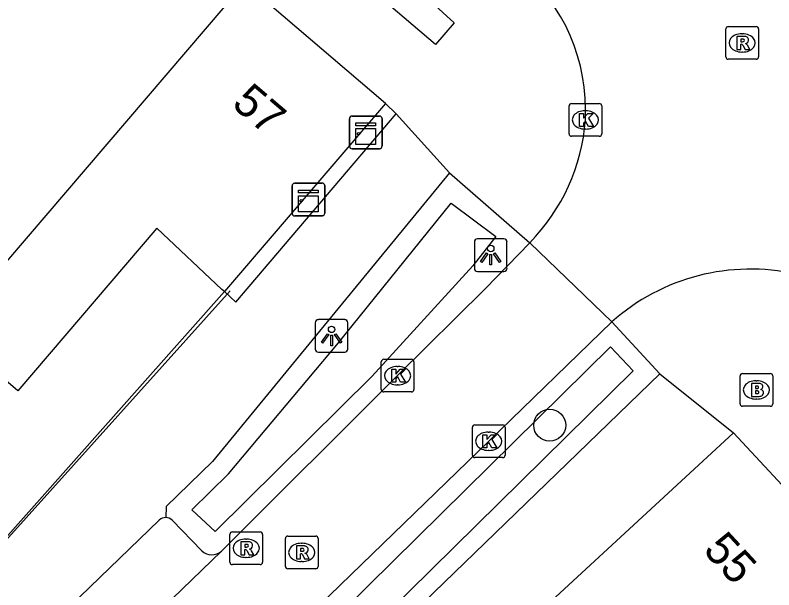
# Model space of a CAD drawing. Extents: x 159718 to 160783, y 383290 to 384030.
# Drawn here: x 160390.79 to 160414, y 383640.73 to 383658.33 of the extents above; entities that cross this region are included whole.
import ezdxf

# ---------------------------------------------------------------- set-up
doc = ezdxf.new("R2010")
doc.units = 0
for name, color, linetype in [('IMGEO_Boom', 7, 'Continuous'), ('IMGEO_Brandkraan', 7, 'Continuous'), ('IMGEO_Groenvoorziening', 7, 'Continuous'), ('IMGEO_Kast', 7, 'Continuous'), ('IMGEO_Kolk', 7, 'Continuous'), ('IMGEO_Lichtpunt', 7, 'Continuous'), ('IMGEO_Muur', 7, 'Continuous'), ('IMGEO_Pand', 7, 'Continuous'), ('IMGEO_Pand_nummerreeks', 7, 'Continuous'), ('IMGEO_Parkeervlak_open', 7, 'Continuous'), ('IMGEO_Rijbaan_lokaal_open', 7, 'Continuous'), ('IMGEO_Rioolput', 7, 'Continuous'), ('IMGEO_Voetpad_open', 7, 'Continuous')]:
    doc.layers.add(name, color=color, linetype=linetype)

msp = doc.modelspace()

# ---------------------------------------------------------------- linework, layer by layer
at = {"layer": 'IMGEO_Boom'}
msp.add_circle((160407.146, 383645.773), 0.489, dxfattribs=at)
at = {"layer": 'IMGEO_Brandkraan'}
for p, q in [((160412.97, 383646.429), (160412.97, 383647.281)), ((160413.045, 383647.355), (160413.897, 383647.355)), ((160413.971, 383647.281), (160413.971, 383646.429)), ((160413.458, 383647.135), (160413.483, 383647.135)), ((160413.481, 383646.575), (160413.456, 383646.575)), ((160413.897, 383646.355), (160413.045, 383646.355))]:
    msp.add_line(p, q, dxfattribs=at)
for points in [[(160412.97, 383646.429), (160412.97, 383647.281)], [(160413.045, 383647.355), (160413.897, 383647.355)], [(160413.971, 383647.281), (160413.971, 383646.429)], [(160413.318, 383647.055), (160413.318, 383646.655), (160413.531, 383646.655)], [(160413.549, 383647.055), (160413.318, 383647.055)], [(160413.497, 383646.974), (160413.443, 383646.974), (160413.443, 383646.898)], [(160413.443, 383646.898), (160413.496, 383646.898)], [(160413.505, 383646.822), (160413.443, 383646.822), (160413.443, 383646.741)], [(160413.443, 383646.741), (160413.505, 383646.741)], [(160413.897, 383646.355), (160413.045, 383646.355)]]:
    msp.add_lwpolyline(points, dxfattribs=at)
for centre, radius, start, end in [((160413.047, 383647.279), 0.0765, 91.552, 178.448), ((160413.047, 383647.279), 0.0765, 91.552, 178.448), ((160413.895, 383647.279), 0.0765, 1.552, 88.448), ((160413.895, 383647.279), 0.0765, 1.552, 88.448), ((160413.498, 383646.936), 0.0379, 267.8285, 90.9355), ((160413.553, 383646.91), 0.145, 59.4692, 91.5367), ((160413.578, 383646.957), 0.0922, 285.5137, 58.1501), ((160413.506, 383646.781), 0.0404, 269.8759, 90.5077), ((160413.537, 383646.906), 0.251, 268.6676, 293.5347), ((160413.583, 383646.765), 0.105, 301.3115, 78.989), ((160413.047, 383646.431), 0.0765, 181.552, 268.448), ((160413.047, 383646.431), 0.0765, 181.552, 268.448), ((160413.895, 383646.431), 0.0765, 271.552, 358.448), ((160413.895, 383646.431), 0.0765, 271.552, 358.448)]:
    msp.add_arc(centre, radius, start, end, dxfattribs=at)
for centre, major_axis, ratio, start_param, end_param in [((160413.457, 383646.855), (-0.387, 0.002), 0.722429, 4.712389, 7.853982), ((160413.482, 383646.855), (-0.39, 0.002), 0.717154, 1.570796, 4.712389)]:
    msp.add_ellipse(centre, major_axis=major_axis, ratio=ratio, start_param=start_param, end_param=end_param, dxfattribs=at)
at = {"layer": 'IMGEO_Groenvoorziening'}
for points in [[(160404.136, 383652.578), (160405.493, 383651.555), (160404.793, 383650.658), (160401.707, 383647.266), (160396.913, 383642.522), (160396.198, 383643.186), (160397.321, 383644.282), (160400.636, 383648.235), (160404.136, 383652.578)], [(160409.006, 383648.172), (160409.701, 383647.438), (160400.789, 383638.646), (160400.126, 383639.411), (160409.006, 383648.172)]]:
    msp.add_lwpolyline(points, dxfattribs=at)
at = {"layer": 'IMGEO_Kast'}
for p, q in [((160401.018, 383654.315), (160401.018, 383655.156)), ((160401.018, 383655.156), (160401.018, 383654.315)), ((160401.093, 383655.24), (160401.934, 383655.24)), ((160401.934, 383655.24), (160401.093, 383655.24)), ((160402.018, 383655.165), (160402.018, 383654.324)), ((160402.018, 383654.324), (160402.018, 383655.165)), ((160401.943, 383654.24), (160401.102, 383654.24)), ((160401.102, 383654.24), (160401.943, 383654.24)), ((160399.339, 383653.186), (160400.18, 383653.186)), ((160400.18, 383653.186), (160399.339, 383653.186)), ((160399.264, 383652.261), (160399.264, 383653.102)), ((160399.264, 383653.102), (160399.264, 383652.261)), ((160400.264, 383653.111), (160400.264, 383652.27)), ((160400.264, 383652.27), (160400.264, 383653.111)), ((160400.189, 383652.186), (160399.348, 383652.186)), ((160399.348, 383652.186), (160400.189, 383652.186))]:
    msp.add_line(p, q, dxfattribs=at)
for points in [[(160401.213, 383655.03), (160401.813, 383655.03), (160401.813, 383654.945), (160401.213, 383654.945), (160401.213, 383655.03)], [(160401.213, 383654.855), (160401.813, 383654.855), (160401.813, 383654.366), (160401.213, 383654.366), (160401.213, 383654.855)], [(160399.459, 383652.976), (160400.059, 383652.976), (160400.059, 383652.891), (160399.459, 383652.891), (160399.459, 383652.976)], [(160399.459, 383652.801), (160400.059, 383652.801), (160400.059, 383652.312), (160399.459, 383652.312), (160399.459, 383652.801)]]:
    msp.add_lwpolyline(points, dxfattribs=at)
for centre in [(160401.297, 383654.704), (160399.543, 383652.65)]:
    msp.add_circle(centre, 0.0377, dxfattribs=at)
for centre, start, end in [((160401.096, 383655.162), 92.4484, 184.2845), ((160401.096, 383655.162), 92.4484, 184.2845), ((160401.94, 383655.162), 2.4484, 94.2845), ((160401.94, 383655.162), 2.4484, 94.2845), ((160401.096, 383654.318), 182.4484, 274.2845), ((160401.096, 383654.318), 182.4484, 274.2845), ((160401.94, 383654.318), 272.4484, 4.2845), ((160401.94, 383654.318), 272.4484, 4.2845), ((160399.342, 383653.108), 92.4484, 184.2845), ((160399.342, 383653.108), 92.4484, 184.2845), ((160400.186, 383653.108), 2.4484, 94.2845), ((160400.186, 383653.108), 2.4484, 94.2845), ((160399.342, 383652.264), 182.4484, 274.2845), ((160399.342, 383652.264), 182.4484, 274.2845), ((160400.186, 383652.264), 272.4484, 4.2845), ((160400.186, 383652.264), 272.4484, 4.2845)]:
    msp.add_arc(centre, 0.0779, start, end, dxfattribs=at)
at = {"layer": 'IMGEO_Kolk'}
for p, q in [((160407.737, 383654.697), (160407.737, 383655.549)), ((160407.812, 383655.623), (160408.664, 383655.623)), ((160408.738, 383655.549), (160408.738, 383654.697)), ((160408.225, 383655.403), (160408.25, 383655.403)), ((160408.248, 383654.843), (160408.223, 383654.843)), ((160408.664, 383654.623), (160407.812, 383654.623)), ((160401.992, 383646.866), (160401.992, 383647.718)), ((160402.067, 383647.792), (160402.919, 383647.792)), ((160402.993, 383647.718), (160402.993, 383646.866)), ((160402.48, 383647.572), (160402.505, 383647.572)), ((160402.503, 383647.012), (160402.478, 383647.012)), ((160402.919, 383646.792), (160402.067, 383646.792)), ((160404.854, 383645.784), (160405.706, 383645.784)), ((160404.779, 383644.858), (160404.779, 383645.71)), ((160405.267, 383645.564), (160405.292, 383645.564)), ((160405.78, 383645.71), (160405.78, 383644.858)), ((160405.29, 383645.004), (160405.265, 383645.004)), ((160405.706, 383644.784), (160404.854, 383644.784))]:
    msp.add_line(p, q, dxfattribs=at)
for points in [[(160407.737, 383654.697), (160407.737, 383655.549)], [(160407.812, 383655.623), (160408.664, 383655.623)], [(160408.738, 383655.549), (160408.738, 383654.697)], [(160408.058, 383655.323), (160408.181, 383655.323), (160408.181, 383655.172), (160408.311, 383655.323), (160408.475, 383655.323), (160408.329, 383655.172), (160408.482, 383654.923), (160408.33, 383654.923), (160408.245, 383655.087), (160408.181, 383655.02), (160408.181, 383654.923), (160408.058, 383654.923), (160408.058, 383655.323)], [(160408.664, 383654.623), (160407.812, 383654.623)], [(160401.992, 383646.866), (160401.992, 383647.718)], [(160402.067, 383647.792), (160402.919, 383647.792)], [(160402.993, 383647.718), (160402.993, 383646.866)], [(160402.313, 383647.492), (160402.436, 383647.492), (160402.436, 383647.341), (160402.566, 383647.492), (160402.73, 383647.492), (160402.584, 383647.341), (160402.737, 383647.092), (160402.585, 383647.092), (160402.5, 383647.256), (160402.436, 383647.189), (160402.436, 383647.092), (160402.313, 383647.092), (160402.313, 383647.492)], [(160402.919, 383646.792), (160402.067, 383646.792)], [(160404.854, 383645.784), (160405.706, 383645.784)], [(160404.779, 383644.858), (160404.779, 383645.71)], [(160405.78, 383645.71), (160405.78, 383644.858)], [(160405.1, 383645.484), (160405.223, 383645.484), (160405.223, 383645.333), (160405.353, 383645.484), (160405.517, 383645.484), (160405.371, 383645.333), (160405.524, 383645.084), (160405.372, 383645.084), (160405.287, 383645.248), (160405.223, 383645.181), (160405.223, 383645.084), (160405.1, 383645.084), (160405.1, 383645.484)], [(160405.706, 383644.784), (160404.854, 383644.784)]]:
    msp.add_lwpolyline(points, dxfattribs=at)
for centre, start, end in [((160407.814, 383655.547), 91.552, 178.448), ((160407.814, 383655.547), 91.552, 178.448), ((160408.662, 383655.547), 1.552, 88.448), ((160408.662, 383655.547), 1.552, 88.448), ((160407.814, 383654.699), 181.552, 268.448), ((160407.814, 383654.699), 181.552, 268.448), ((160408.662, 383654.699), 271.552, 358.448), ((160408.662, 383654.699), 271.552, 358.448), ((160402.069, 383647.716), 91.552, 178.448), ((160402.069, 383647.716), 91.552, 178.448), ((160402.917, 383647.716), 1.552, 88.448), ((160402.917, 383647.716), 1.552, 88.448), ((160402.069, 383646.868), 181.552, 268.448), ((160402.069, 383646.868), 181.552, 268.448), ((160402.917, 383646.868), 271.552, 358.448), ((160402.917, 383646.868), 271.552, 358.448), ((160404.856, 383645.708), 91.552, 178.448), ((160404.856, 383645.708), 91.552, 178.448), ((160405.704, 383645.708), 1.552, 88.448), ((160405.704, 383645.708), 1.552, 88.448), ((160404.856, 383644.86), 181.552, 268.448), ((160404.856, 383644.86), 181.552, 268.448), ((160405.704, 383644.86), 271.552, 358.448), ((160405.704, 383644.86), 271.552, 358.448)]:
    msp.add_arc(centre, 0.0765, start, end, dxfattribs=at)
for centre, major_axis, ratio, start_param, end_param in [((160408.224, 383655.123), (-0.387, 0.002), 0.722429, 4.712389, 7.853982), ((160408.249, 383655.123), (-0.39, 0.002), 0.717154, 1.570796, 4.712389), ((160402.479, 383647.292), (-0.387, 0.002), 0.722429, 4.712389, 7.853982), ((160402.504, 383647.292), (-0.39, 0.002), 0.717154, 1.570796, 4.712389), ((160405.266, 383645.284), (-0.387, 0.002), 0.722429, 4.712389, 7.853982), ((160405.291, 383645.284), (-0.39, 0.002), 0.717154, 1.570796, 4.712389)]:
    msp.add_ellipse(centre, major_axis=major_axis, ratio=ratio, start_param=start_param, end_param=end_param, dxfattribs=at)
at = {"layer": 'IMGEO_Lichtpunt'}
for p, q in [((160404.843, 383651.386), (160404.843, 383650.579)), ((160404.843, 383651.386), (160404.843, 383650.579)), ((160405.745, 383651.481), (160404.937, 383651.481)), ((160405.745, 383651.481), (160404.937, 383651.481)), ((160405.839, 383650.579), (160405.839, 383651.386)), ((160405.839, 383650.579), (160405.839, 383651.386)), ((160404.937, 383650.485), (160405.745, 383650.485)), ((160404.937, 383650.485), (160405.745, 383650.485)), ((160400.876, 383649.006), (160400.068, 383649.006)), ((160400.876, 383649.006), (160400.068, 383649.006)), ((160399.974, 383648.911), (160399.974, 383648.104)), ((160399.974, 383648.911), (160399.974, 383648.104)), ((160400.97, 383648.104), (160400.97, 383648.911)), ((160400.97, 383648.104), (160400.97, 383648.911)), ((160400.068, 383648.01), (160400.876, 383648.01)), ((160400.068, 383648.01), (160400.876, 383648.01))]:
    msp.add_line(p, q, dxfattribs=at)
for points in [[(160405.217, 383651.05), (160405.256, 383651.022), (160405.068, 383650.76), (160405.03, 383650.787), (160405.217, 383651.05)], [(160405.319, 383651.002), (160405.366, 383651.002), (160405.366, 383650.68), (160405.319, 383650.68), (160405.319, 383651.002)], [(160405.429, 383651.022), (160405.467, 383651.049), (160405.654, 383650.787), (160405.615, 383650.759), (160405.429, 383651.022)], [(160400.348, 383648.575), (160400.387, 383648.547), (160400.199, 383648.285), (160400.161, 383648.312), (160400.348, 383648.575)], [(160400.56, 383648.547), (160400.598, 383648.574), (160400.785, 383648.312), (160400.746, 383648.284), (160400.56, 383648.547)], [(160400.45, 383648.527), (160400.497, 383648.527), (160400.497, 383648.205), (160400.45, 383648.205), (160400.45, 383648.527)]]:
    msp.add_lwpolyline(points, dxfattribs=at)
for centre in [(160405.342, 383651.184), (160400.473, 383648.709)]:
    msp.add_circle(centre, 0.0994, dxfattribs=at)
for centre, start, end in [((160404.937, 383651.386), 90, 180), ((160404.937, 383651.386), 90, 180), ((160405.745, 383651.386), 0, 90), ((160405.745, 383651.386), 0, 90), ((160404.937, 383650.579), 180, 270), ((160404.937, 383650.579), 180, 270), ((160405.745, 383650.579), 270, 0), ((160405.745, 383650.579), 270, 360), ((160400.068, 383648.911), 90, 180), ((160400.068, 383648.911), 90, 180), ((160400.876, 383648.911), 0, 90), ((160400.876, 383648.911), 0, 90), ((160400.068, 383648.104), 180, 270), ((160400.068, 383648.104), 180, 270), ((160400.876, 383648.104), 270, 0), ((160400.876, 383648.104), 270, 360)]:
    msp.add_arc(centre, 0.0946, start, end, dxfattribs=at)
at = {"layer": 'IMGEO_Muur'}
msp.add_lwpolyline([(160384.239, 383635.282), (160397.371, 383649.885)], dxfattribs=at)
at = {"layer": 'IMGEO_Pand'}
for points in [[(160397.807, 383659.322), (160388.712, 383648.669)], [(160402.121, 383655.627), (160397.807, 383659.322)], [(160402.121, 383655.627), (160397.191, 383649.866)], [(160397.191, 383649.866), (160397.115, 383649.931), (160395.121, 383651.808), (160390.868, 383646.828), (160388.712, 383648.669)], [(160412.772, 383645.544), (160407.196, 383640.387)], [(160416.693, 383641.32), (160412.772, 383645.544)]]:
    msp.add_lwpolyline(points, dxfattribs=at)
at = {"layer": 'IMGEO_Parkeervlak_open'}
for points in [[(160397.191, 383649.866), (160397.544, 383649.543), (160402.445, 383655.31)], [(160404.075, 383653.502), (160396.831, 383644.658), (160395.41, 383643.282), (160395.399, 383642.946)], [(160384.239, 383635.282), (160397.191, 383649.866)], [(160395.199, 383642.869), (160366.42, 383615.055)], [(160395.591, 383642.868), (160396.498, 383641.929)]]:
    msp.add_lwpolyline(points, dxfattribs=at)
for centre, radius, start, end in [((160395.395, 383642.659), 0.288, 89.1758, 132.9376), ((160395.394, 383642.658), 0.288, 46.7768, 89.0043), ((160396.808, 383642.26), 0.453, 226.9113, 311.2042)]:
    msp.add_arc(centre, radius, start, end, dxfattribs=at)
at = {"layer": 'IMGEO_Rijbaan_lokaal_open'}
for points in [[(160397.106, 383641.919), (160402.493, 383647.292), (160405.174, 383649.948), (160406.534, 383651.357)], [(160406.534, 383651.357), (160409.048, 383648.938)], [(160409.048, 383648.938), (160405.28, 383645.284), (160399.437, 383639.623)], [(160397.106, 383641.919), (160385.963, 383631.157)]]:
    msp.add_lwpolyline(points, dxfattribs=at)
for centre, radius, start, end in [((160402.51, 383655.424), 5.736, 356.9945, 49.8038), ((160402.234, 383655.571), 6.021, 315.5776, 355.7318), ((160413.289, 383644.177), 6.376, 77.3299, 131.6967)]:
    msp.add_arc(centre, radius, start, end, dxfattribs=at)
at = {"layer": 'IMGEO_Rioolput'}
for p, q in [((160412.536, 383657.054), (160412.536, 383657.906)), ((160412.611, 383657.98), (160413.463, 383657.98)), ((160413.537, 383657.906), (160413.537, 383657.054)), ((160413.024, 383657.76), (160413.049, 383657.76)), ((160413.047, 383657.2), (160413.022, 383657.2)), ((160413.463, 383656.98), (160412.611, 383656.98)), ((160397.435, 383642.506), (160398.287, 383642.506)), ((160397.36, 383641.58), (160397.36, 383642.432)), ((160397.848, 383642.286), (160397.873, 383642.286)), ((160398.361, 383642.432), (160398.361, 383641.58)), ((160399.058, 383641.452), (160399.058, 383642.304)), ((160399.133, 383642.378), (160399.985, 383642.378)), ((160400.059, 383642.304), (160400.059, 383641.452)), ((160399.546, 383642.158), (160399.571, 383642.158)), ((160397.871, 383641.726), (160397.846, 383641.726)), ((160399.569, 383641.598), (160399.544, 383641.598)), ((160398.287, 383641.506), (160397.435, 383641.506)), ((160399.985, 383641.378), (160399.133, 383641.378))]:
    msp.add_line(p, q, dxfattribs=at)
for points in [[(160412.536, 383657.054), (160412.536, 383657.906)], [(160412.611, 383657.98), (160413.463, 383657.98)], [(160413.537, 383657.906), (160413.537, 383657.054)], [(160413.125, 383657.678), (160412.873, 383657.68), (160412.873, 383657.28)], [(160413.051, 383657.599), (160412.997, 383657.599), (160412.997, 383657.518)], [(160412.873, 383657.28), (160412.997, 383657.28), (160412.997, 383657.442), (160413.008, 383657.442)], [(160412.997, 383657.518), (160413.049, 383657.518)], [(160413.055, 383657.413), (160413.126, 383657.28), (160413.266, 383657.28), (160413.201, 383657.406)], [(160413.463, 383656.98), (160412.611, 383656.98)], [(160397.435, 383642.506), (160398.287, 383642.506)], [(160397.36, 383641.58), (160397.36, 383642.432)], [(160398.361, 383642.432), (160398.361, 383641.58)], [(160399.058, 383641.452), (160399.058, 383642.304)], [(160399.133, 383642.378), (160399.985, 383642.378)], [(160400.059, 383642.304), (160400.059, 383641.452)], [(160397.949, 383642.204), (160397.697, 383642.206), (160397.697, 383641.806)], [(160397.875, 383642.125), (160397.821, 383642.125), (160397.821, 383642.044)], [(160397.821, 383642.044), (160397.873, 383642.044)], [(160399.647, 383642.076), (160399.395, 383642.078), (160399.395, 383641.678)], [(160397.697, 383641.806), (160397.821, 383641.806), (160397.821, 383641.968), (160397.832, 383641.968)], [(160397.879, 383641.939), (160397.95, 383641.806), (160398.09, 383641.806), (160398.025, 383641.932)], [(160399.395, 383641.678), (160399.519, 383641.678), (160399.519, 383641.84), (160399.53, 383641.84)], [(160399.573, 383641.997), (160399.519, 383641.997), (160399.519, 383641.916)], [(160399.519, 383641.916), (160399.571, 383641.916)], [(160399.577, 383641.811), (160399.648, 383641.678), (160399.788, 383641.678), (160399.723, 383641.804)], [(160398.287, 383641.506), (160397.435, 383641.506)], [(160399.985, 383641.378), (160399.133, 383641.378)]]:
    msp.add_lwpolyline(points, dxfattribs=at)
for centre, radius, start, end in [((160412.613, 383657.904), 0.0765, 91.552, 178.448), ((160412.613, 383657.904), 0.0765, 91.552, 178.448), ((160413.461, 383657.904), 0.0765, 1.552, 88.448), ((160413.461, 383657.904), 0.0765, 1.552, 88.448), ((160413.057, 383657.503), 0.0964, 77.0061, 93.1865), ((160413.071, 383657.56), 0.0378, 276.6634, 79.6772), ((160413.124, 383657.568), 0.109, 350.3612, 89.416), ((160413.007, 383657.389), 0.0533, 26.0293, 88.6989), ((160413.033, 383657.707), 0.19, 274.7715, 282.9687), ((160413.122, 383657.568), 0.112, 277.5842, 350.9817), ((160413.106, 383657.353), 0.108, 29.5134, 73.7905), ((160412.613, 383657.056), 0.0765, 181.552, 268.448), ((160412.613, 383657.056), 0.0765, 181.552, 268.448), ((160413.461, 383657.056), 0.0765, 271.552, 358.448), ((160413.461, 383657.056), 0.0765, 271.552, 358.448), ((160397.437, 383642.43), 0.0765, 91.552, 178.448), ((160397.437, 383642.43), 0.0765, 91.552, 178.448), ((160398.285, 383642.43), 0.0765, 1.552, 88.448), ((160398.285, 383642.43), 0.0765, 1.552, 88.448), ((160399.135, 383642.302), 0.0765, 91.552, 178.448), ((160399.135, 383642.302), 0.0765, 91.552, 178.448), ((160399.983, 383642.302), 0.0765, 1.552, 88.448), ((160399.983, 383642.302), 0.0765, 1.552, 88.448), ((160397.857, 383642.233), 0.19, 274.7715, 282.9687), ((160397.881, 383642.029), 0.0964, 77.0061, 93.1865), ((160397.895, 383642.086), 0.0378, 276.6634, 79.6772), ((160397.948, 383642.094), 0.109, 350.3612, 89.416), ((160397.946, 383642.094), 0.112, 277.5842, 350.9817), ((160399.646, 383641.966), 0.109, 350.3612, 89.416), ((160397.831, 383641.915), 0.0533, 26.0293, 88.6989), ((160397.93, 383641.879), 0.108, 29.5134, 73.7905), ((160399.529, 383641.787), 0.0533, 26.0293, 88.6989), ((160399.555, 383642.105), 0.19, 274.7715, 282.9687), ((160399.579, 383641.901), 0.0964, 77.0061, 93.1865), ((160399.593, 383641.958), 0.0378, 276.6634, 79.6772), ((160399.644, 383641.966), 0.112, 277.5842, 350.9817), ((160399.628, 383641.751), 0.108, 29.5134, 73.7905), ((160397.437, 383641.582), 0.0765, 181.552, 268.448), ((160397.437, 383641.582), 0.0765, 181.552, 268.448), ((160398.285, 383641.582), 0.0765, 271.552, 358.448), ((160398.285, 383641.582), 0.0765, 271.552, 358.448), ((160399.135, 383641.454), 0.0765, 181.552, 268.448), ((160399.135, 383641.454), 0.0765, 181.552, 268.448), ((160399.983, 383641.454), 0.0765, 271.552, 358.448), ((160399.983, 383641.454), 0.0765, 271.552, 358.448)]:
    msp.add_arc(centre, radius, start, end, dxfattribs=at)
for centre, major_axis, ratio, start_param, end_param in [((160413.023, 383657.48), (-0.387, 0.002), 0.722429, 4.712389, 7.853982), ((160413.048, 383657.48), (-0.39, 0.002), 0.717154, 1.570796, 4.712389), ((160397.847, 383642.006), (-0.387, 0.002), 0.722429, 4.712389, 7.853982), ((160397.872, 383642.006), (-0.39, 0.002), 0.717154, 1.570796, 4.712389), ((160399.545, 383641.878), (-0.387, 0.002), 0.722429, 4.712389, 7.853982), ((160399.57, 383641.878), (-0.39, 0.002), 0.717154, 1.570796, 4.712389)]:
    msp.add_ellipse(centre, major_axis=major_axis, ratio=ratio, start_param=start_param, end_param=end_param, dxfattribs=at)
at = {"layer": 'IMGEO_Voetpad_open'}
for points in [[(160400.295, 383661.684), (160404.227, 383658.097), (160403.647, 383657.427), (160399.608, 383660.884), (160400.295, 383661.684)], [(160402.445, 383655.31), (160402.121, 383655.627)], [(160402.445, 383655.31), (160404.075, 383653.502)], [(160404.075, 383653.502), (160406.534, 383651.357)], [(160409.048, 383648.938), (160410.515, 383647.343)], [(160400.434, 383637.899), (160400.761, 383637.906), (160410.515, 383647.343)], [(160410.515, 383647.343), (160412.772, 383645.544)]]:
    msp.add_lwpolyline(points, dxfattribs=at)

# ---------------------------------------------------------------- texts
at = {"layer": 'IMGEO_Pand_nummerreeks'}
for s, rotation, p in [('57', 319.5148, (160397.38, 383655.558)), ('55', 312.7081, (160411.81, 383641.924))]:
    msp.add_text(s, height=1, rotation=rotation, dxfattribs=at).set_placement(p)

doc.saveas('drawing.dxf')
